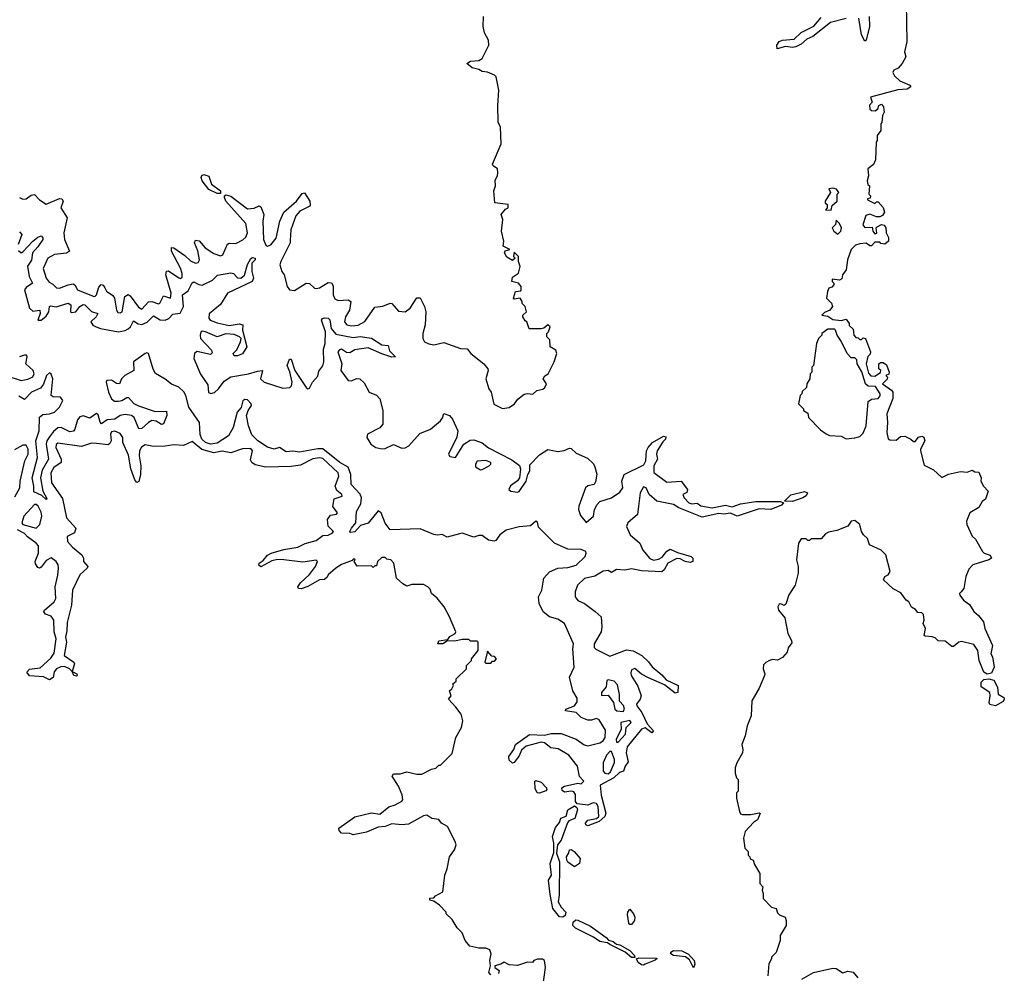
# Model space of a CAD drawing. Extents: x 2472589 to 2662339, y 701009 to 849030.
# Tile 345 of 406: x 2612417 to 2618287, y 738350 to 744036. Entities that reach past the tile are written whole.
import ezdxf

# ---------------------------------------------------------------- set-up
doc = ezdxf.new("R2010")
doc.units = 0

msp = doc.modelspace()

# ---------------------------------------------------------------- linework, layer by layer
at = {"layer": '0CON05XD'}
for points in [[(2617702.5, 744135), (2617706.2, 743905), (2617692.5, 743845), (2617700, 743815), (2617678, 743775), (2617653.5, 743746.5), (2617628, 743735), (2617621.7, 743721.7), (2617631.7, 743701.7), (2617665, 743670.8), (2617723.3, 743645), (2617730, 743635), (2617708.3, 743621.7), (2617651.3, 743618.7), (2617490, 743575), (2617500, 743545), (2617483.8, 743526.2), (2617485, 743502.5), (2617495, 743493.8), (2617518, 743492), (2617532.5, 743505), (2617540, 743525), (2617555, 743532.5), (2617567, 743517), (2617570, 743485), (2617560, 743465), (2617557, 743423), (2617550, 743415), (2617550, 743375), (2617530, 743345), (2617530, 743315), (2617522.5, 743305), (2617519.3, 743200.7), (2617507.7, 743172.3), (2617473, 743147), (2617477.5, 743105), (2617468.8, 743075), (2617473.8, 743053.8), (2617482.5, 743045), (2617480, 742995), (2617490, 742985), (2617488.3, 742971.7), (2617471.7, 742968.3), (2617471.7, 742961.7), (2617515, 742940), (2617525, 742950), (2617535, 742950), (2617565.7, 742915.7), (2617572.5, 742887.5), (2617561.2, 742868.8), (2617545, 742860), (2617525, 742860), (2617485, 742877.5), (2617461.7, 742868.3), (2617443, 742813), (2617455, 742797.5), (2617498.3, 742798.3), (2617502.5, 742775), (2617515, 742760), (2617527, 742763), (2617522.5, 742795), (2617528.3, 742801.7), (2617555, 742814), (2617571.2, 742811.2), (2617581.2, 742795), (2617582.5, 742765), (2617596.4, 742736.4), (2617597.5, 742715), (2617575, 742696.7), (2617551.2, 742701.2), (2617545, 742710), (2617515, 742710), (2617495, 742687.5), (2617485, 742687.5), (2617463, 742703), (2617425, 742700), (2617399.3, 742690.7), (2617373.6, 742666.4), (2617352.5, 742605), (2617343.8, 742545), (2617323.3, 742515), (2617318.3, 742491.7), (2617305, 742482.5), (2617261.7, 742488.3), (2617260, 742475), (2617270, 742465), (2617270, 742455), (2617258.3, 742441.7), (2617240, 742435), (2617232.5, 742415), (2617227.5, 742375), (2617257.5, 742345), (2617262.5, 742325), (2617246.4, 742303.6), (2617215, 742290), (2617200, 742275), (2617235, 742267.5), (2617265, 742247.5), (2617315, 742242.5), (2617345, 742250), (2617362.5, 742225), (2617363, 742213), (2617385, 742190), (2617390, 742155), (2617401.7, 742141.7), (2617415, 742140), (2617425, 742130), (2617435, 742130), (2617445, 742140), (2617460, 742135), (2617490, 742055), (2617488.3, 742041.7), (2617473, 742027), (2617462.5, 741985), (2617478.3, 741928.3), (2617491.7, 741911.7), (2617515, 741910), (2617548.3, 741931.7), (2617550, 741945), (2617540, 741955), (2617540, 741985), (2617548.3, 741991.7), (2617565, 741992.5), (2617585, 741977.5), (2617600, 741935), (2617598.3, 741921.7), (2617580, 741915), (2617590, 741905), (2617588.3, 741891.7), (2617560, 741865), (2617615, 741827.5), (2617622.5, 741815), (2617621.7, 741778.3), (2617586.7, 741685), (2617591.2, 741635), (2617586.7, 741575), (2617595, 741537.5), (2617605, 741530), (2617641.7, 741528.3), (2617668.3, 741551.7), (2617695, 741552.5), (2617730, 741535), (2617745, 741520), (2617755, 741520), (2617775, 741547.5), (2617795, 741552.5), (2617806.7, 741546.7), (2617813.3, 741525), (2617786.7, 741475), (2617786.7, 741465), (2617810, 741380), (2617865, 741351.2), (2617915, 741306.7), (2617953.6, 741326.4), (2618025, 741342.5), (2618065, 741337.5), (2618095, 741350), (2618110.7, 741340.7), (2618135, 741337.5), (2618150, 741305), (2618147.5, 741285), (2618163.9, 741253.9), (2618190, 741225), (2618175, 741177.5), (2618155, 741162.5), (2618135, 741127.5), (2618082.5, 741095), (2618061.2, 741045), (2618063.3, 741025), (2618095, 740956.7), (2618115, 740938.8), (2618157.5, 740865), (2618167.5, 740855), (2618203, 740843), (2618210, 740825), (2618195.6, 740814.4), (2618100, 740785), (2618075, 740760), (2618057.5, 740715), (2618046.7, 740645), (2618030, 740625)], [(2615335, 741723.3), (2615367.5, 741745), (2615387, 741773), (2615425, 741802.5), (2615445, 741807.5), (2615476.4, 741803.6), (2615500, 741825), (2615535, 741833.3), (2615547.7, 741842.3), (2615557.5, 741865), (2615537.5, 741895), (2615547, 741913), (2615567.5, 741925), (2615603.6, 741996.4), (2615620, 742045), (2615612.5, 742065), (2615580, 742085), (2615577, 742127), (2615560, 742145), (2615560, 742165), (2615570, 742175), (2615580, 742205), (2615565, 742217.5), (2615542.5, 742197.5), (2615526.4, 742193.6), (2615453.6, 742193.6), (2615440, 742235), (2615430.7, 742240.7), (2615417.5, 742265), (2615417.5, 742275), (2615437.5, 742295), (2615430, 742325), (2615413, 742343), (2615412.5, 742355), (2615400, 742375), (2615365, 742370), (2615360, 742375), (2615372.5, 742415), (2615405, 742420), (2615407.5, 742425), (2615407.5, 742445), (2615390, 742465), (2615350, 742475), (2615355, 742500), (2615390, 742525), (2615400, 742565), (2615390, 742595), (2615390, 742625), (2615365, 742650), (2615360, 742625), (2615370, 742615), (2615355, 742600), (2615320.5, 742620.5), (2615307.5, 742645), (2615311.7, 742658.3), (2615340, 742665), (2615300, 742685), (2615303.3, 742715), (2615290, 742775), (2615297.5, 742845), (2615287.5, 742875), (2615313.6, 742906.4), (2615330, 742915), (2615330, 742935), (2615250, 742945), (2615243.3, 743015), (2615253.3, 743045), (2615250.8, 743079.2), (2615266, 743105), (2615268, 743125), (2615265, 743147.5), (2615240, 743165), (2615236.7, 743175), (2615288, 743295), (2615282.5, 743395), (2615270, 743425), (2615266.7, 743525), (2615273.3, 743615), (2615256.7, 743695), (2615247.5, 743705), (2615205, 743724.3), (2615175, 743727.5), (2615155, 743740), (2615115, 743748.9), (2615082.5, 743775), (2615105, 743788), (2615155, 743792.5), (2615174, 743805), (2615213.8, 743885), (2615211.2, 743915), (2615188.3, 743958.3), (2615180, 743995), (2615181.2, 744055)], [(2617345, 744043.8), (2617250.1, 744019.9), (2617145, 743936.9), (2617109.3, 743920.7), (2617075, 743891.1), (2617043.3, 743875), (2617025, 743870.6), (2616982.7, 743877.3), (2616933.3, 743863.3), (2616931.4, 743885), (2616945, 743905.6), (2616965, 743914.2), (2617035, 743920.8), (2617075, 743959.4), (2617151.7, 743998.3), (2617195, 744048.5)], [(2617481.8, 744055), (2617483.3, 743995), (2617462.5, 743915), (2617455, 743907.5), (2617435, 743946.7), (2617419.3, 744045)], [(2613595, 742999.4), (2613545, 743024.3), (2613504.2, 743075), (2613498.8, 743095), (2613503.6, 743106.4), (2613515, 743113.3), (2613543.9, 743103.9), (2613560, 743055), (2613614, 743015), (2613615, 743000), (2613595, 742999.4)], [(2612415, 742976.7), (2612435, 742965.8), (2612455, 742968), (2612485, 742990), (2612505, 742994), (2612535, 742962), (2612575, 742935.8), (2612655, 742970.6), (2612668.9, 742968.9), (2612675.7, 742955), (2612662.9, 742915), (2612700, 742855), (2612679.2, 742765), (2612683.1, 742725), (2612713.3, 742655), (2612695, 742644.2), (2612625, 742636.9), (2612584, 742615), (2612557.7, 742552.3), (2612573.8, 742495), (2612591.7, 742471.7), (2612615, 742460), (2612637, 742437), (2612655, 742435.7), (2612705, 742455.7), (2612735, 742460.8), (2612745.6, 742455.6), (2612762, 742425), (2612855, 742386.9), (2612865, 742385.8), (2612874.5, 742395.5), (2612889.3, 742440.7), (2612902.7, 742457.3), (2612915, 742453.8), (2612925, 742436.7), (2612935, 742418), (2612971.4, 742391.4), (2612982, 742375), (2612993.4, 742303.4), (2613001.1, 742291.1), (2613015, 742287.5), (2613027.5, 742295), (2613044.2, 742385), (2613063, 742397), (2613075, 742390), (2613125, 742321.4), (2613145, 742310.8), (2613185, 742354.3), (2613205, 742355.6), (2613245, 742342), (2613252.5, 742345), (2613275, 742388.8), (2613316.7, 742375), (2613319.1, 742405), (2613287.8, 742515), (2613292.9, 742537.1), (2613305, 742539.2), (2613365, 742496.9), (2613375, 742493.3), (2613385, 742500), (2613385, 742522.5), (2613375, 742554), (2613321.9, 742655), (2613322.7, 742677.3), (2613335, 742676), (2613400.5, 742630.5), (2613435, 742598.5), (2613465, 742584.3), (2613481.7, 742588.3), (2613489.4, 742605), (2613478.6, 742658.6), (2613460, 742705), (2613465, 742721.2), (2613486.9, 742716.9), (2613522.9, 742675), (2613575, 742642.2), (2613615, 742627.5), (2613627.5, 742635), (2613655, 742696.7), (2613665, 742703.8), (2613705, 742702), (2613747, 742723), (2613765, 742738.8), (2613774.5, 742765), (2613765, 742821.4), (2613645.5, 742955), (2613637.1, 742975), (2613638.8, 742985), (2613648, 742992), (2613675, 742982.9), (2613775, 742908.1), (2613815, 742912.5), (2613845, 742926.7), (2613855, 742921.2), (2613872.9, 742875), (2613867.1, 742835), (2613869.6, 742725), (2613885, 742692.5), (2613895, 742685.7), (2613915, 742694.4), (2613945, 742734.4), (2613968.4, 742835), (2613992.5, 742887.5), (2614066.2, 742953.8), (2614100.5, 742999.5), (2614115, 743003.3), (2614146, 742955), (2614149.3, 742930.7), (2614146.1, 742923.9), (2614088, 742895), (2614063.1, 742866.9), (2614033.2, 742783.2), (2614030.2, 742720.2), (2614029.5, 742705), (2613973.3, 742595), (2613968.6, 742575), (2613978.8, 742535), (2613993.9, 742513.9), (2614012, 742445), (2614025, 742426), (2614055, 742421.9), (2614125, 742465.8), (2614145, 742463.8), (2614175, 742436.2), (2614185, 742434.2), (2614205, 742437.5), (2614255, 742468.8), (2614275, 742466.2), (2614285, 742450), (2614285.7, 742395), (2614295, 742372), (2614315, 742362.5), (2614376, 742366), (2614391.2, 742355), (2614383.3, 742305), (2614359.5, 742265), (2614353.1, 742235), (2614366.5, 742216.5), (2614395, 742210), (2614435, 742213.8), (2614475, 742237.1), (2614535, 742321.2), (2614582.3, 742327.7), (2614625, 742346.7), (2614635, 742343.3), (2614675, 742298), (2614715, 742294), (2614744.3, 742315.7), (2614785, 742377.5), (2614805, 742377.5), (2614831.2, 742325), (2614838, 742295), (2614833.6, 742216.4), (2614820, 742165), (2614820, 742135), (2614830, 742115), (2614856.2, 742103.8), (2614885, 742098), (2614945, 742112), (2615045.9, 742075.9), (2615085, 742072.5), (2615106.7, 742045), (2615183.3, 741985), (2615207.5, 741955), (2615210, 741945), (2615196, 741895), (2615214.3, 741835), (2615227.5, 741815), (2615243.4, 741743.4), (2615295, 741716.7), (2615335, 741723.3)], [(2617255, 742900), (2617261.7, 742928.3), (2617290, 742955), (2617290, 742995), (2617300, 743005), (2617286.4, 743026.4), (2617265, 743032.5), (2617241.7, 743028.3), (2617250, 743005), (2617220, 742955), (2617220, 742945), (2617230, 742935), (2617230, 742915), (2617221.7, 742901.7), (2617255, 742900)], [(2617295, 742757.5), (2617312.5, 742775), (2617316.7, 742795), (2617305, 742820), (2617285, 742840), (2617280, 742815), (2617260, 742795), (2617270, 742775), (2617295, 742757.5)], [(2612415, 742771.9), (2612428.8, 742755), (2612408.1, 742695)], [(2612409.5, 742659.5), (2612425, 742646.2), (2612435, 742651.1), (2612495, 742716.2), (2612525, 742740), (2612545, 742747.1), (2612555.6, 742735.6), (2612554.4, 742725), (2612525, 742682.5), (2612493.6, 742646.4), (2612486.9, 742603.1), (2612463.4, 742566.6), (2612472.8, 742505), (2612493.6, 742465), (2612455, 742439.4), (2612445.8, 742425), (2612476.2, 742315), (2612495, 742298.8), (2612536.7, 742305), (2612538.6, 742285), (2612525, 742244), (2612545, 742244.6), (2612575, 742268.1), (2612590.8, 742295), (2612594.2, 742325), (2612600.7, 742329.3), (2612635, 742323.6), (2612705.7, 742345.7), (2612722, 742335), (2612718.8, 742295), (2612725, 742290), (2612751.2, 742295), (2612774.5, 742325.5), (2612795, 742336.9), (2612805.7, 742335), (2612845, 742295.4), (2612882.5, 742285), (2612873.1, 742265), (2612841.2, 742235), (2612853.8, 742215), (2612873.8, 742205), (2612898.8, 742195), (2613005, 742174.3), (2613045, 742183), (2613063.3, 742193.3), (2613076.7, 742205), (2613095, 742240), (2613123.3, 742223.3), (2613145, 742218.4), (2613176.7, 742233.3), (2613215, 742270), (2613255, 742246.1), (2613284.8, 742245.2), (2613305.8, 742254.2), (2613330.5, 742279.5), (2613374.2, 742285.8), (2613393.9, 742325), (2613387.5, 742395), (2613420.4, 742419.6), (2613445, 742467.1), (2613455, 742473.1), (2613485, 742456.2), (2613505, 742453.4), (2613566.4, 742483.6), (2613596.4, 742513.6), (2613675, 742527.1), (2613692.1, 742522.1), (2613715, 742496), (2613735, 742495.8), (2613756.7, 742513.3), (2613775, 742576.7), (2613795, 742612.5), (2613805, 742617.5), (2613820, 742615), (2613820, 742605), (2613801.2, 742585), (2613800, 742535), (2613810.5, 742495), (2613803.1, 742475), (2613655, 742405.4), (2613615, 742338.8), (2613546.9, 742283.1), (2613544.4, 742255.6), (2613552.9, 742245), (2613595, 742228.4), (2613665, 742212), (2613725, 742221.9), (2613747.1, 742217.1), (2613744.4, 742185), (2613771.2, 742085), (2613745, 742043.3), (2613715, 742031.2), (2613695, 742032.5), (2613690, 742045), (2613712.2, 742067.8), (2613734.2, 742115), (2613737.5, 742135), (2613726.7, 742145), (2613695, 742159.4), (2613645, 742162.5), (2613595, 742144.3), (2613525, 742175.3), (2613505, 742178.2), (2613497.1, 742172.9), (2613492.2, 742155), (2613495.5, 742135), (2613560, 742065), (2613565, 742050), (2613555, 742038.8), (2613472.5, 742057.5), (2613458.9, 742045), (2613454.7, 742015), (2613495, 741922.9), (2613539, 741859), (2613543, 741813), (2613556.6, 741806.6), (2613577.7, 741812.3), (2613602.9, 741835), (2613635, 741881.2), (2613675, 741906.2), (2613781.2, 741925), (2613835, 741940.9), (2613863.8, 741943.8), (2613852.7, 741895), (2613874.2, 741875), (2613985, 741839.2), (2614026.9, 741843.1), (2614037.3, 741852.7), (2614041.1, 741875), (2614026.8, 741936.8), (2614011.1, 741975), (2614025, 742012.5), (2614035, 742012.5), (2614058.1, 741945), (2614125, 741843.8), (2614135, 741834.2), (2614145, 741838), (2614162.7, 741875), (2614195, 741910.8), (2614200.4, 741939.6), (2614225, 741972.9), (2614230.6, 741995), (2614228.8, 742071.2), (2614238.2, 742105), (2614240, 742175), (2614216.7, 742245), (2614222.5, 742255), (2614235, 742258), (2614255, 742255.8), (2614265, 742246.7), (2614274.5, 742195), (2614301, 742161), (2614405, 742141.8), (2614446.7, 742146.7), (2614515, 742137.1), (2614575, 742098.1), (2614613.9, 742093.9), (2614622.5, 742062.5), (2614656.7, 742025), (2614636, 742024), (2614575, 742043.8), (2614495, 742078.7), (2614415, 742066.7), (2614385, 742049.5), (2614365, 742052.5), (2614335, 742071.5), (2614322.9, 742067.1), (2614314.6, 742055), (2614336.9, 741985), (2614330.9, 741945), (2614375, 741885.6), (2614395, 741882.5), (2614425, 741896.2), (2614445, 741894.6), (2614469.8, 741869.8), (2614501.2, 741815), (2614545, 741797.1), (2614564.1, 741775), (2614581.2, 741705), (2614581.2, 741625), (2614565, 741602.7), (2614490, 741565), (2614487.3, 741545), (2614510, 741505), (2614539.4, 741485), (2614575, 741476.7), (2614595, 741478.6), (2614645, 741502.1), (2614695, 741481.8), (2614715, 741482.5), (2614737.1, 741495), (2614802.1, 741567.9), (2614866.2, 741593.8), (2614925, 741644.4), (2614937.7, 741662.3)], [(2617345, 741537.5), (2617395, 741542.5), (2617425, 741550), (2617445, 741570), (2617462.5, 741615), (2617475, 741760), (2617495, 741772.5), (2617535, 741777.5), (2617547, 741793), (2617547.5, 741805), (2617518.3, 741848.3), (2617475, 741850), (2617460, 741865), (2617437, 741937), (2617410, 741985), (2617408.3, 742008.3), (2617395, 742020), (2617375, 742020), (2617350, 742045), (2617315, 742120), (2617290, 742155), (2617280, 742185), (2617275, 742190), (2617235, 742190), (2617200, 742165), (2617200, 742155), (2617180, 742135), (2617167.5, 742105), (2617150, 741975), (2617140, 741965), (2617140, 741935), (2617130, 741925), (2617127.5, 741895), (2617110, 741865), (2617107, 741843), (2617081.7, 741818.3), (2617080, 741805), (2617070, 741795), (2617060, 741745), (2617090, 741715), (2617090, 741705), (2617115, 741690), (2617120, 741665), (2617190.7, 741590.7), (2617225, 741567.5), (2617245, 741557.5), (2617315, 741552.5), (2617345, 741537.5)], [(2612335, 741914.4), (2612425, 741885.6), (2612465, 741892.9), (2612495, 741906.9), (2612502.3, 741925), (2612496.7, 741945), (2612454, 741985), (2612461.9, 742025), (2612457.5, 742035), (2612445, 742036.4), (2612415, 742025.6)], [(2614937.7, 741662.3), (2614945, 741688), (2614979.4, 741675), (2614996.5, 741655), (2615028.2, 741585), (2615023.6, 741546.4), (2614974.2, 741445), (2614981.7, 741431.7), (2615015, 741426.2), (2615065.7, 741504.3), (2615102, 741528), (2615125, 741530.3), (2615173.7, 741513.7), (2615212.7, 741482.7), (2615350.6, 741410.6), (2615397.3, 741377.3), (2615403.3, 741355), (2615396.4, 741305), (2615384.2, 741285.8), (2615342.8, 741257.2), (2615333.3, 741235), (2615344.3, 741224.3), (2615385, 741218), (2615395, 741222), (2615436.7, 741285), (2615446.5, 741325), (2615458.8, 741345), (2615459.1, 741380.9), (2615515, 741442.2), (2615565, 741472.5), (2615625, 741460.5), (2615663.5, 741466.5), (2615695, 741481.2), (2615705, 741478.8), (2615735, 741451.4), (2615801.4, 741421.4), (2615835, 741389.2), (2615844.3, 741375), (2615857, 741327), (2615850.5, 741279.5), (2615842.5, 741265), (2615803.8, 741256.2), (2615789.4, 741245), (2615750, 741135), (2615749.4, 741115), (2615760.6, 741080.6), (2615795, 741038.8), (2615837.5, 741075), (2615844.5, 741115), (2615859.1, 741145), (2615875, 741162.2), (2615946, 741185), (2615995, 741219.1), (2616012.3, 741245), (2616006.9, 741285), (2616021.4, 741325), (2616137.8, 741382.2), (2616150, 741405), (2616154, 741465), (2616163.8, 741485), (2616190, 741515), (2616255, 741552), (2616269.4, 741549.4), (2616268.1, 741535), (2616250.6, 741519.4), (2616217.1, 741465), (2616214, 741445), (2616220, 741415), (2616197.3, 741375), (2616196.8, 741336.8), (2616275, 741279.2), (2616360, 741285), (2616398, 741235), (2616395, 741217.5), (2616381.7, 741211.7), (2616370, 741205), (2616378, 741185), (2616407.1, 741155), (2616425, 741149.3), (2616455, 741153.8), (2616478.1, 741138.1), (2616545, 741125.8), (2616625, 741141.8), (2616665, 741131.1), (2616715, 741148.2), (2616806.1, 741163.9), (2616952.2, 741162.2), (2616970, 741155), (2616958.6, 741141.4), (2616895, 741116.2), (2616825, 741118.4), (2616695, 741075.8), (2616655, 741092.7), (2616615, 741088.1), (2616585, 741091.9), (2616485, 741069.4), (2616346, 741126), (2616315, 741146.2), (2616215, 741166), (2616170, 741205), (2616152, 741245), (2616135, 741250.8), (2616115.8, 741215), (2616106.5, 741135), (2616100, 741085), (2616042, 741035), (2616034.4, 741015), (2616056.7, 740965), (2616113.3, 740915), (2616132.9, 740872.9), (2616174.1, 740824.1), (2616195, 740812.7), (2616225, 740818.8), (2616248.2, 740831.8), (2616275, 740867.1), (2616295, 740879.4), (2616338.2, 740858.2), (2616420, 740835), (2616430, 740825), (2616430, 740805), (2616415, 740798.8), (2616385, 740805.6), (2616355, 740821.4), (2616335, 740823.1), (2616281.4, 740795), (2616259.4, 740755), (2616245, 740743.6), (2616125, 740750), (2616065, 740762.3), (2616025, 740753.6), (2615975, 740756.9), (2615945, 740739.2), (2615925, 740750.8), (2615895, 740748.1), (2615845, 740717.5), (2615785, 740704.5), (2615742.9, 740665), (2615728.2, 740625), (2615729.2, 740595), (2615745, 740572.5), (2615785, 740554.2), (2615848, 740508), (2615883.5, 740475), (2615888.5, 740415), (2615883.3, 740385), (2615842.5, 740315), (2615842.5, 740292.5), (2615851.7, 740281.7), (2615935, 740241.4), (2616035, 740277.8), (2616075, 740273.1), (2616125.3, 740245.3), (2616165, 740207.8), (2616187.1, 740177.1), (2616245, 740129.4), (2616270.5, 740100.5), (2616342.5, 740065), (2616340, 740025), (2616325, 740020), (2616260.2, 740070.2), (2616165, 740111.2), (2616124.2, 740134.2), (2616085, 740166.7), (2616065, 740160), (2616059.5, 740140.5), (2616062.5, 740125), (2616102.6, 740062.6), (2616121.5, 740005), (2616115.5, 739985), (2616094, 739955), (2616095.7, 739945), (2616125.4, 739905.4), (2616158.1, 739838.1), (2616196.2, 739795), (2616185, 739784), (2616145, 739814), (2616123.8, 739805), (2616039.3, 739700.7), (2616032.5, 739665), (2616045, 739610), (2616026, 739584), (2616016.2, 739555), (2615992.7, 739547.3), (2615958.8, 739515), (2615877.5, 739472.5), (2615882.6, 739412.6), (2615910.6, 739305), (2615905.4, 739284.6), (2615872.5, 739255), (2615805, 739230), (2615792.5, 739235), (2615790, 739245), (2615805, 739262.5), (2615856.4, 739273.6), (2615870, 739285), (2615866.2, 739345), (2615855, 739362.5), (2615835, 739365.8), (2615805, 739352.5), (2615741.1, 739361.1), (2615730.5, 739375), (2615730, 739415), (2615721.2, 739431.2), (2615705, 739436.7), (2615665, 739430), (2615650.7, 739440.7), (2615650, 739455), (2615665, 739466.2), (2615745, 739482.5), (2615765, 739480), (2615780, 739495), (2615754.2, 739524.2), (2615742, 739585), (2615690.2, 739650.2), (2615628.1, 739688.1), (2615584.4, 739694.4), (2615545, 739724.2), (2615525, 739728.8), (2615436, 739704), (2615409.5, 739680.5), (2615395, 739646.7), (2615365, 739607.5), (2615355, 739602.5), (2615335, 739620), (2615333, 739643), (2615363.3, 739685), (2615372.5, 739715), (2615457.3, 739772.7), (2615545, 739770), (2615585, 739780), (2615645, 739779.6), (2615735, 739746.4), (2615782.6, 739712.6), (2615805, 739706.7), (2615876, 739724), (2615895.6, 739735), (2615907.9, 739755), (2615908.8, 739798.8), (2615870.8, 739860.8), (2615855, 739868.8), (2615825, 739858.6), (2615805, 739859.2), (2615765, 739875.8), (2615735, 739905.7), (2615670, 739915), (2615673.3, 739925), (2615725, 739944.2), (2615741.1, 739968.9), (2615739.6, 739989.6), (2615715.6, 740035), (2615694.2, 740115), (2615721.9, 740175), (2615715.4, 740284.6), (2615718, 740315), (2615665.9, 740435.9), (2615625, 740462.2), (2615575, 740475.8), (2615538.6, 740505), (2615513.3, 740555), (2615509.2, 740595), (2615530.4, 740635), (2615542.3, 740705), (2615575, 740742.9), (2615625, 740764.7), (2615685, 740768.8), (2615735, 740783.1), (2615787.5, 740835), (2615794.2, 740855), (2615791.2, 740865), (2615765, 740876.9), (2615685, 740878.5), (2615605.7, 740915), (2615510.9, 741010.9), (2615505, 741040), (2615495, 741045.8), (2615462.6, 741017.4), (2615395, 741012.5), (2615317.3, 740992.7), (2615278.8, 740965), (2615255, 740930), (2615245, 740926.2), (2615212.3, 740932.3), (2615175, 740961.2), (2615155, 740961.2), (2615125, 740950), (2615055, 740973.8), (2615039.2, 740970.8), (2614965, 740950), (2614936.4, 740966.4), (2614905, 740962), (2614885, 740965.8), (2614805, 740999.2), (2614625, 740994.7), (2614595, 741034.3), (2614572.2, 741095), (2614555, 741107.5), (2614495, 741034.3), (2614449.3, 741020.7), (2614415, 740981.4), (2614388.8, 740978.8), (2614386, 740985), (2614394.4, 741005), (2614420, 741035), (2614425, 741102.5), (2614451.1, 741148.9), (2614454.6, 741185), (2614447.6, 741207.6), (2614393.6, 741265), (2614390.9, 741325), (2614375, 741367.3), (2614325, 741396.5), (2614225, 741476.7), (2614195, 741477.1), (2614085, 741457.9), (2614045, 741463.1), (2614005, 741459.4), (2613965, 741486), (2613934.3, 741475.7), (2613895, 741486.7), (2613837.3, 741525), (2613800, 741560), (2613780.4, 741615), (2613769.1, 741675), (2613779.1, 741705), (2613798.2, 741735), (2613797.7, 741745), (2613775, 741769.7), (2613759.1, 741770.9), (2613747.3, 741762.7), (2613737.3, 741722.7), (2613714.4, 741695), (2613688.7, 741605), (2613661.6, 741555), (2613595, 741510.3), (2613555, 741504.3), (2613524.5, 741514.5), (2613503.2, 741535), (2613493.2, 741563.2), (2613489, 741635), (2613424.8, 741724.8), (2613407.9, 741795), (2613396.3, 741816.3), (2613365, 741845.3), (2613322.8, 741862.8), (2613285, 741893.4), (2613227.1, 741927.1), (2613212.4, 741952.4), (2613184.2, 742045), (2613175, 742050.5), (2613165, 742046.5), (2613095, 741995.8), (2613096.7, 741943.3), (2613043.6, 741915), (2613024.5, 741895), (2613012.5, 741865), (2612995, 741866.9), (2612965, 741886.2), (2612935.6, 741884.4), (2612932.7, 741875), (2612947.2, 741815), (2612963.5, 741775), (2612982.1, 741762.1), (2613005, 741761.2), (2613026.2, 741765), (2613055, 741784), (2613065, 741784.2), (2613098.1, 741748.1), (2613125, 741733.4), (2613225, 741700), (2613292.5, 741702.5), (2613294.2, 741675), (2613275, 741626.2), (2613263, 741623), (2613231.5, 741641.5), (2613204.6, 741645.4), (2613184, 741635), (2613145, 741599.2), (2613127.3, 741597.3), (2613099.4, 741665), (2613083.8, 741675), (2613045, 741682), (2613015, 741675.9), (2612985, 741654.6), (2612939.3, 741650.7), (2612905, 741625.8), (2612896.4, 741636.4), (2612885, 741680), (2612875, 741686.9), (2612835, 741660.6), (2612795, 741673.2), (2612775, 741667.9), (2612760.8, 741649.2), (2612746.5, 741593.5), (2612737.6, 741582.4), (2612715, 741579.3), (2612665, 741603.4), (2612645, 741601.4), (2612618.5, 741581.5), (2612595, 741548.7), (2612579.2, 741525), (2612575.7, 741505), (2612588.9, 741415), (2612550.8, 741349.2), (2612541.8, 741305), (2612555.4, 741225.4), (2612579.5, 741180.5), (2612575, 741174.2), (2612549.5, 741199.5), (2612500.9, 741220.9), (2612501.5, 741255), (2612490.5, 741305), (2612522.6, 741425), (2612513.5, 741525), (2612532.9, 741585), (2612534.7, 741665.3), (2612555, 741681.5), (2612595.5, 741685.5), (2612625, 741696.2), (2612653.9, 741725), (2612673.8, 741765), (2612660.8, 741785), (2612616.5, 741786.5), (2612604.4, 741795), (2612614.1, 741895), (2612605, 741923.1), (2612595, 741930.6), (2612575.8, 741914.2), (2612558.2, 741861.8), (2612541.7, 741838.3), (2612488, 741815), (2612445, 741772), (2612411.4, 741791.4)], [(2615225, 738340), (2615214.2, 738355), (2615224, 738395), (2615219.2, 738425), (2615227.8, 738465), (2615220.5, 738490.5), (2615195, 738500), (2615155, 738500), (2615100.8, 738510.8), (2615072.5, 738545), (2615055, 738590), (2615025, 738620), (2614995, 738670), (2614960, 738705), (2614960, 738715), (2614920, 738755), (2614885, 738780), (2614862.5, 738785), (2614861.7, 738798.3), (2614885, 738800), (2614895, 738812.5), (2614940, 738835), (2614952.5, 738935), (2614966.4, 738973.6), (2614978.8, 739045), (2615010, 739085), (2615018.8, 739115), (2615013.8, 739135), (2614966.7, 739225), (2614932.5, 739245), (2614915, 739266), (2614875, 739273.3), (2614845, 739292), (2614825, 739288), (2614735, 739238.9), (2614695, 739235.4), (2614635, 739241.5), (2614595, 739224.4), (2614555, 739221.9), (2614485, 739191.9), (2614405, 739176), (2614385, 739184), (2614336.1, 739186.1), (2614321.7, 739201.7), (2614320, 739215), (2614415, 739282.2), (2614515, 739305.8), (2614565, 739299.5), (2614618.1, 739341.9), (2614655, 739353.8), (2614695, 739376.7), (2614701.2, 739385), (2614697, 739413), (2614675, 739466.2), (2614638, 739525), (2614645, 739538.8), (2614685, 739540), (2614725, 739552), (2614785, 739536.7), (2614815, 739537.5), (2614873, 739567), (2614897, 739573), (2614915, 739590), (2614925, 739590), (2614995, 739660), (2615017.5, 739755), (2615050, 739815), (2615058.8, 739855), (2615048.8, 739895), (2615016.7, 739936.7), (2614972.5, 739985), (2614990, 740005), (2614980, 740035), (2614992.5, 740045), (2615002.5, 740065), (2615000, 740075), (2615018.3, 740091.7), (2615020, 740105), (2615080, 740165), (2615080, 740185), (2615110, 740215), (2615110, 740225), (2615150, 740275), (2615150, 740325), (2615145, 740330), (2615105, 740330), (2615095, 740340), (2615055, 740340), (2615010.7, 740329.3), (2614968.3, 740331.7), (2614940, 740315), (2614910, 740315), (2614915, 740332.5), (2614970, 740340), (2614982.3, 740357.7), (2615012.5, 740375), (2615017.5, 740385), (2614980, 740475), (2614946.7, 740535), (2614905.9, 740585.9), (2614872.5, 740615), (2614865, 740640), (2614850, 740655), (2614825, 740667.5), (2614755, 740667.5), (2614725, 740658), (2614701.7, 740671.7), (2614662.5, 740705), (2614647.5, 740795), (2614630, 740815), (2614605, 740820), (2614595, 740830), (2614575, 740830), (2614550, 740805), (2614545, 740780), (2614535, 740780), (2614525, 740770), (2614515, 740780), (2614428.3, 740778.3), (2614410, 740805), (2614417, 740813), (2614415, 740820), (2614405, 740820), (2614398.3, 740811.7), (2614335, 740786.7), (2614301.2, 740765), (2614255, 740726), (2614249.1, 740710.9), (2614235, 740698.8), (2614205, 740695.5), (2614134.5, 740655.5), (2614095, 740643.3), (2614080, 740645), (2614076, 740655), (2614091.7, 740678.3), (2614145, 740728.1), (2614180.9, 740775), (2614192.5, 740805), (2614185, 740814), (2614105, 740802.1), (2613975, 740817.3), (2613945, 740815.5), (2613920.2, 740809.8), (2613855, 740774.3), (2613843.3, 740783.3), (2613844.2, 740795), (2613868.3, 740811.7), (2613895, 740844), (2613915.5, 740854.5), (2613992.4, 740877.6), (2614075, 740890.8), (2614118.3, 740911.7), (2614185, 740930), (2614225, 740960), (2614255, 740962.5), (2614280, 740975), (2614287.5, 740985), (2614256.4, 741016.4), (2614252.5, 741055), (2614269.3, 741080.7), (2614305, 741087.5), (2614312.5, 741095), (2614283.6, 741133.6), (2614291.2, 741178.8), (2614340, 741195), (2614336.7, 741205), (2614308, 741228), (2614298, 741255), (2614319.2, 741315), (2614315.7, 741335), (2614225, 741418.6), (2614205, 741424), (2614165, 741418.1), (2614090.6, 741379.4), (2614035, 741371.9), (2613885, 741368.6), (2613821.3, 741381.3), (2613800, 741395), (2613792.1, 741412.1), (2613804.2, 741465), (2613795, 741480), (2613745, 741476.7), (2613675, 741454.3), (2613623.1, 741463.1), (2613575, 741453.8), (2613502.2, 741472.2), (2613445, 741520), (2613392.9, 741497.1), (2613335, 741501.1), (2613285, 741492.2), (2613215, 741491.1), (2613165, 741501.1), (2613142.3, 741487.7), (2613131.5, 741465), (2613129.6, 741435), (2613138.9, 741375), (2613136.5, 741325), (2613127.9, 741282.1), (2613115, 741276.7), (2613103.2, 741293.2), (2613078.6, 741358.6), (2613065, 741440), (2613031.5, 741515), (2613031.1, 741545), (2613015, 741568.6), (2612985, 741583.3), (2612965, 741578.6), (2612958.5, 741565), (2612961.8, 741525), (2612955, 741508.6), (2612945, 741501.5), (2612875, 741508.5), (2612845, 741511.4), (2612785, 741490.6), (2612645, 741511.2), (2612635, 741503.8), (2612631.5, 741485), (2612664.4, 741415), (2612664.4, 741395.6), (2612620, 741365), (2612603.1, 741335), (2612606.4, 741275), (2612671.1, 741181.1), (2612695.5, 741065), (2612750.8, 741005), (2612743.3, 740976.7), (2612700, 740955), (2612702.5, 740925), (2612731.1, 740891.1), (2612787.8, 740845), (2612797.5, 740825), (2612797.5, 740805), (2612822.5, 740775), (2612820, 740765), (2612775, 740726.2), (2612732.5, 740635), (2612725.5, 740544.5), (2612699.4, 740440.6), (2612698.8, 740391.2), (2612690.9, 740355), (2612695.6, 740325), (2612682.5, 740245), (2612740, 740205), (2612743.8, 740195), (2612730, 740150), (2612756.7, 740135), (2612760, 740125), (2612755, 740121.2), (2612740, 740125), (2612730, 740150), (2612713.8, 740165), (2612685, 740179.4), (2612662.8, 740177.2), (2612636, 740165), (2612623.4, 740146.6), (2612615.5, 740114.5), (2612595, 740098.8), (2612558.1, 740118.1), (2612475, 740123.1), (2612458.8, 740145), (2612475, 740164), (2612538.4, 740171.6), (2612601.9, 740228.1), (2612621.7, 740258.3), (2612633.6, 740345), (2612622.7, 740385), (2612620.4, 740455), (2612605, 740480), (2612570.5, 740490.5), (2612560, 740505), (2612565, 740516), (2612621.9, 740565), (2612632.5, 740585), (2612627.5, 740655), (2612645, 740723.3), (2612648.2, 740765), (2612646, 740785), (2612635, 740805.6), (2612605, 740827.1), (2612575, 740811.9), (2612545, 740772), (2612535, 740766), (2612525, 740770), (2612511.2, 740791.2), (2612510, 740805), (2612528.5, 740855), (2612528.1, 740898.1), (2612515, 740914.5), (2612462.6, 740952.6)], [(2612388.3, 741191.7), (2612418.5, 741245), (2612419.5, 741285), (2612447.8, 741405), (2612467.5, 741445), (2612467.3, 741475), (2612455, 741500), (2612435, 741500), (2612385, 741471.2)], [(2615165, 741352.9), (2615175, 741354.2), (2615215, 741376), (2615225.7, 741385), (2615225.6, 741395), (2615195, 741406.9), (2615145, 741403.8), (2615134.3, 741385.7), (2615135, 741370), (2615165, 741352.9)], [(2617025, 741162.9), (2616977.5, 741165), (2617015, 741202.9), (2617095, 741222), (2617114.4, 741215), (2617105, 741196.4), (2617085.6, 741184.4), (2617025, 741162.9)], [(2612515, 741004.4), (2612536.5, 741025), (2612549.6, 741075), (2612545, 741098.8), (2612526.5, 741135), (2612515, 741145.5), (2612505, 741145.5), (2612442.5, 741075), (2612430, 741035), (2612436.2, 741026.2), (2612515, 741004.4)], [(2618030, 740625), (2618020, 740615), (2618022.5, 740605), (2618043.8, 740575), (2618078.6, 740548.6), (2618105, 740507.5), (2618133, 740483), (2618162.5, 740445), (2618170, 740405), (2618217.5, 740305), (2618207.5, 740255), (2618216.4, 740236.4), (2618226, 740175), (2618211.3, 740138.7), (2618185, 740134.4), (2618165.8, 740145.8), (2618138.1, 740215), (2618128.4, 740275), (2618105, 740310.5), (2618032.5, 740327.5), (2618015, 740323.8), (2617985, 740297.5), (2617975, 740297.5), (2617935, 740330), (2617893, 740333), (2617875, 740350), (2617857, 740357), (2617815, 740360), (2617810, 740365), (2617817.5, 740405), (2617802.5, 740435), (2617810, 740455), (2617805, 740490), (2617795, 740500), (2617771.7, 740501.7), (2617758.3, 740518.3), (2617733.6, 740533.6), (2617717.5, 740565), (2617702.5, 740575), (2617669.3, 740619.3), (2617625, 740642.5), (2617567.5, 740695), (2617573.8, 740715), (2617593.9, 740726.1), (2617606.4, 740746.4), (2617580, 740845), (2617553.6, 740873.6), (2617482.5, 740905), (2617472.3, 740942.3), (2617446.7, 740965), (2617436.2, 740985), (2617425, 741026.7), (2617395, 741050), (2617375, 741046.7), (2617353.6, 741016.4), (2617289.3, 740990.7), (2617239.3, 740980.7), (2617220.7, 740969.3), (2617195, 740940), (2617135, 740940), (2617125, 740930), (2617115, 740930), (2617105, 740940), (2617075, 740940), (2617060, 740915), (2617047.5, 740815), (2617057.5, 740775), (2617057.5, 740735), (2617040, 740665), (2617003, 740607), (2616985, 740550), (2616975, 740542.5), (2616955, 740553.3), (2616945, 740550), (2616936.2, 740535), (2616940.8, 740515), (2616978.8, 740468.8), (2616995.8, 740375), (2617018.6, 740335), (2617019.4, 740320.6), (2616999.3, 740290.7), (2616993.3, 740265), (2616965, 740233.3), (2616935, 740216.7), (2616905, 740220), (2616887.5, 740215), (2616865, 740203.3), (2616851.7, 740188.3), (2616848.8, 740165), (2616860, 740135), (2616857.5, 740125), (2616825, 740050), (2616782.5, 739975), (2616777.5, 739885), (2616753.3, 739825), (2616742.5, 739765), (2616722.5, 739715), (2616728.8, 739685), (2616726.1, 739663.9), (2616692.5, 739605), (2616682.5, 739575), (2616683, 739543), (2616690, 739515), (2616700, 739505), (2616700, 739435), (2616690, 739425), (2616690, 739395), (2616707.5, 739315), (2616715, 739300), (2616727, 739297), (2616775, 739296.7), (2616825, 739306.7), (2616831.7, 739301.7), (2616815.5, 739264.5), (2616791.7, 739248.3), (2616742.5, 739195), (2616732.5, 739155), (2616740, 739095), (2616760, 739075), (2616760, 739055), (2616770, 739045), (2616771.7, 739031.7), (2616790, 739025), (2616798.3, 738998.3), (2616830, 738945), (2616830, 738885), (2616847.5, 738865), (2616842.5, 738845), (2616850, 738825), (2616850, 738795), (2616900, 738745), (2616926.4, 738736.4), (2616935, 738710), (2616947.5, 738697.5), (2616980, 738685), (2616987.5, 738665), (2616987.5, 738635), (2616950, 738575), (2616950, 738545), (2616927, 738473), (2616900, 738445), (2616900, 738435), (2616883, 738407), (2616877.5, 738335)], [(2612462.6, 740952.6), (2612445, 740971.9), (2612404, 740995)], [(2615225, 740200), (2615235, 740210), (2615248.3, 740211.7), (2615260, 740225), (2615248.3, 740238.3), (2615231.7, 740241.7), (2615205, 740270), (2615190, 740205), (2615195, 740200), (2615225, 740200)], [(2616015, 739911.2), (2616023.3, 739925), (2616015.8, 739945.8), (2615992.5, 739972.5), (2615992.9, 740012.9), (2615980, 740070), (2615962, 740092), (2615925, 740100), (2615917.5, 740095), (2615912.4, 740057.6), (2615885.7, 740025), (2615886.2, 740006.2), (2615925, 740007.5), (2615957.5, 739965), (2615965, 739924), (2615977.5, 739915), (2616015, 739911.2)], [(2618235, 739944), (2618201.7, 739951.7), (2618196.7, 739965), (2618203.3, 740005), (2618200, 740025), (2618148.3, 740058.3), (2618148.8, 740085), (2618165, 740100.8), (2618195.8, 740105.8), (2618225, 740097.5), (2618245.7, 740055), (2618250.8, 740015), (2618284.6, 739994.6), (2618287.1, 739985), (2618279.7, 739970.3), (2618235, 739944)], [(2615975, 739727.5), (2615985, 739728.8), (2616028.8, 739775), (2616032.5, 739815), (2616062.5, 739845), (2616055, 739857.5), (2616001.2, 739845), (2616002, 739805), (2615972.9, 739742.9), (2615975, 739727.5)], [(2615925, 739540), (2615939.2, 739550.8), (2615963, 739607), (2615963.3, 739625), (2615945, 739672.5), (2615935, 739672.5), (2615915, 739651.4), (2615894.7, 739605), (2615896.2, 739555), (2615905, 739543.3), (2615925, 739540)], [(2615515, 739423.3), (2615502.5, 739425), (2615490.7, 739450.7), (2615487.5, 739495), (2615495, 739498.8), (2615525, 739488.8), (2615557.5, 739455), (2615560, 739445), (2615553, 739437), (2615515, 739423.3)], [(2615655, 738683.5), (2615635, 738685.8), (2615596.2, 738736.2), (2615578.9, 738818.9), (2615568.9, 738905), (2615588.2, 738935), (2615578.6, 739005), (2615600.5, 739069.5), (2615600.5, 739125), (2615592.5, 739165), (2615611.8, 739218.2), (2615635, 739248.8), (2615642.2, 739275), (2615674.2, 739285.8), (2615685.5, 739324.5), (2615725, 739348.6), (2615738.6, 739338.6), (2615742.2, 739325), (2615726.4, 739273.6), (2615691.7, 739258.3), (2615682.9, 739247.1), (2615645.6, 739144.4), (2615623.9, 739116.1), (2615616.6, 739066.6), (2615635.5, 739015), (2615633.7, 738816.3), (2615628.1, 738775), (2615644.3, 738744.3), (2615673.2, 738715), (2615669.6, 738695), (2615655, 738683.5)], [(2615725, 738984.2), (2615685, 739013.3), (2615678.8, 739025), (2615676.2, 739045), (2615691.7, 739068.3), (2615695, 739086.7), (2615705, 739088.8), (2615722.5, 739075), (2615758.8, 739035), (2615754, 739005), (2615725, 738984.2)], [(2616065, 738640), (2616055, 738640), (2616048.3, 738648.3), (2616040.5, 738700.5), (2616042, 738715), (2616055, 738732.5), (2616076.7, 738705), (2616083.6, 738683.6), (2616083.3, 738665), (2616065, 738640)], [(2616065, 738443.1), (2616026.3, 738476.3), (2615935, 738520.5), (2615922.3, 738532.3), (2615875, 738540), (2615838.6, 738565), (2615729.7, 738619.7), (2615715.3, 738635), (2615716.9, 738655), (2615732.1, 738667.9), (2615745, 738667.3), (2615820.6, 738630.6), (2615914, 738564), (2615928, 738548), (2615955, 738540), (2615974.3, 738524.3), (2615995, 738520), (2616054, 738485), (2616081.4, 738455), (2616085, 738443.3), (2616065, 738443.1)], [(2616435, 738382.5), (2616409.3, 738429.3), (2616387.3, 738447.3), (2616315, 738456.5), (2616299.2, 738465), (2616299.4, 738475), (2616315, 738486.4), (2616365, 738484.5), (2616405, 738463.1), (2616438.2, 738425), (2616442.2, 738405), (2616435, 738382.5)], [(2615533.3, 738255), (2615552.5, 738385), (2615546.4, 738426.4), (2615533, 738433), (2615505, 738433.8), (2615482.5, 738425), (2615475, 738413.3), (2615445, 738416.2), (2615383.9, 738396.1), (2615335, 738400), (2615305, 738416.2), (2615285, 738403.3), (2615250, 738395), (2615250, 738385), (2615275.9, 738365.9), (2615271.7, 738348.3)], [(2616135, 738398), (2616125, 738400), (2616104.7, 738414.7), (2616093.3, 738436.7), (2616108.5, 738441.5), (2616215, 738440), (2616216, 738435), (2616205, 738428.8), (2616145, 738404.2), (2616135, 738398)], [(2617080, 738315), (2617150, 738355), (2617265, 738380), (2617285, 738377.5), (2617325, 738353.3), (2617355, 738362.5), (2617385, 738356.7), (2617413.6, 738323.6)]]:
    msp.add_lwpolyline(points, dxfattribs=at)

doc.saveas('drawing.dxf')
